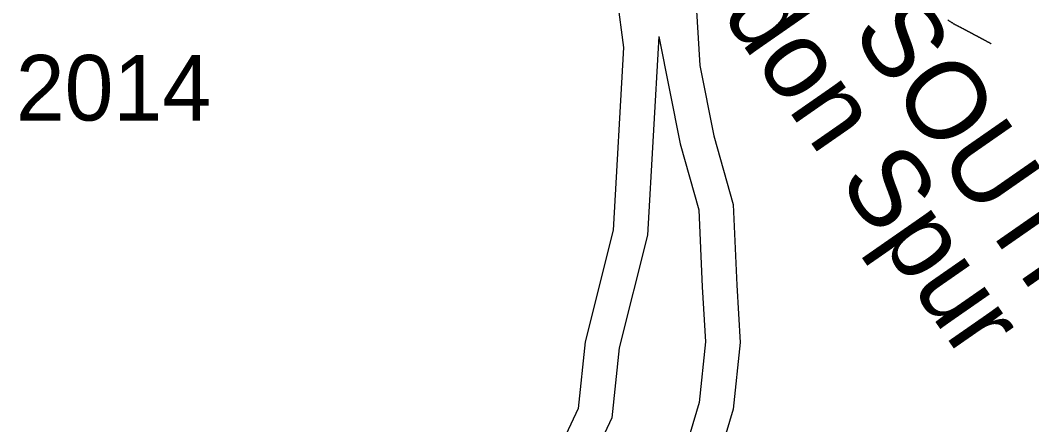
# Model space of a CAD drawing. Extents: x 1364363 to 1407445, y 538563 to 573342.
# Drawn here: x 1382327 to 1384253, y 545755 to 546525 of the extents above; entities that cross this region are included whole.
import ezdxf

# ---------------------------------------------------------------- set-up
doc = ezdxf.new("R2010")
doc.units = 0
for name, color, linetype in [('Exist Hydrographic Buffer Line', 7, 'Continuous'), ('Exist Hydrographic Creek Double Shore', 7, 'Continuous'), ('Exist Railroad Mainline Label', 7, 'Continuous'), ('Exist Railroad Switch Yard', 7, 'Continuous'), ('Exist Road Secondary Type 51 Number Label', 7, 'Continuous')]:
    doc.layers.add(name, color=color, linetype=linetype)

msp = doc.modelspace()

# ---------------------------------------------------------------- linework, layer by layer
at = {"layer": 'Exist Hydrographic Buffer Line'}
for points in [[(1383543.2, 546494.5), (1383584.1, 546289.9), (1383619.5, 546164.2), (1383625.8, 546017.3), (1383632.3, 545913), (1383620.1, 545797.4), (1383585.8, 545681.9), (1383545, 545576.8), (1383480, 545511.8), (1383373.7, 545446.8), (1383247, 545409.8)], [(1383543.2, 546494.5), (1383521.3, 546115.8), (1383467.5, 545901.4), (1383453.4, 545767.9), (1383402.8, 545659.4), (1383356.2, 545541), (1383247, 545409.8)]]:
    msp.add_lwpolyline(points, dxfattribs=at)
at = {"layer": 'Exist Hydrographic Creek Double Shore'}
for points in [[(1383131.6, 547103.4), (1383225.4, 547052.8), (1383315.7, 546989.2), (1383409.4, 546865.4), (1383439.5, 546748.3), (1383476.2, 546473.8), (1383456.2, 546125.8), (1383402.7, 545912.9), (1383389.3, 545785.7), (1383342.5, 545685.3)], [(1383611.1, 546606.4), (1383621.2, 546439.1), (1383647.9, 546305.2), (1383684.7, 546174.7), (1383691.4, 546020.8), (1383698.1, 545911.6), (1383684.7, 545784.5), (1383648, 545660.7)], [(1383611.1, 546606.4), (1383621.2, 546439.1), (1383647.9, 546305.2), (1383684.7, 546174.7), (1383691.4, 546020.8), (1383698.1, 545911.6), (1383684.7, 545784.5), (1383648, 545660.7)]]:
    msp.add_lwpolyline(points, dxfattribs=at)
at = {"layer": 'Exist Railroad Switch Yard'}
for points in [[(1384093.4, 546525.9), (1384094.1, 546525.4), (1384095, 546524.9), (1384095.7, 546524.4), (1384096.5, 546523.9), (1384097.4, 546523.4), (1384098.1, 546522.9), (1384098.9, 546522.4), (1384099.7, 546521.9), (1384100.5, 546521.4), (1384101.4, 546520.9), (1384102.1, 546520.4), (1384102.9, 546519.9), (1384103.7, 546519.4), (1384104.5, 546518.9), (1384105.4, 546518.4), (1384106.2, 546517.9)], [(1384106.2, 546517.9), (1384106.9, 546517.6), (1384107.6, 546517.2), (1384108.2, 546516.8), (1384109, 546516.4), (1384109.8, 546516), (1384110.4, 546515.7), (1384111.1, 546515.3), (1384111.9, 546515), (1384112.5, 546514.6), (1384113.3, 546514.2), (1384114, 546513.9), (1384114.6, 546513.5), (1384115.4, 546513.1), (1384116.1, 546512.8), (1384116.7, 546512.4), (1384117.5, 546512), (1384118.3, 546511.6), (1384118.9, 546511.3), (1384119.6, 546510.9), (1384120.3, 546510.5), (1384121, 546510.1), (1384121.8, 546509.7), (1384122.5, 546509.4), (1384123.1, 546509), (1384123.9, 546508.6), (1384124.6, 546508.2), (1384125.2, 546507.9), (1384126, 546507.5), (1384126.8, 546507.1), (1384127.4, 546506.8), (1384128.1, 546506.4), (1384128.8, 546506), (1384129.4, 546505.7), (1384130.3, 546505.3), (1384131, 546504.9), (1384131.6, 546504.6), (1384132.4, 546504.2), (1384133.1, 546503.8), (1384133.8, 546503.4), (1384134.5, 546503.1), (1384135.3, 546502.7), (1384135.9, 546502.3), (1384136.6, 546501.9), (1384137.3, 546501.6), (1384138, 546501.2), (1384138.8, 546500.8), (1384139.5, 546500.5), (1384140.1, 546500), (1384140.8, 546499.7), (1384141.7, 546499.2), (1384142.3, 546498.9), (1384143, 546498.5), (1384143.7, 546498.1), (1384144.4, 546497.7), (1384145.1, 546497.4), (1384145.8, 546497), (1384146.5, 546496.6), (1384147.3, 546496.3), (1384147.9, 546495.9), (1384148.6, 546495.5), (1384149.3, 546495.1), (1384150, 546494.8), (1384150.8, 546494.4), (1384151.5, 546494), (1384152.1, 546493.6), (1384152.8, 546493.2), (1384153.6, 546492.9), (1384154.3, 546492.5), (1384155, 546492.2), (1384155.8, 546491.7), (1384156.4, 546491.4), (1384157.1, 546491), (1384157.7, 546490.6), (1384158.5, 546490.2), (1384159.3, 546489.8), (1384159.9, 546489.4), (1384160.6, 546489.1), (1384161.3, 546488.7), (1384162, 546488.3), (1384162.8, 546487.9), (1384163.5, 546487.6), (1384164.1, 546487.2), (1384164.9, 546486.8), (1384165.6, 546486.5), (1384166.3, 546486.1), (1384167, 546485.6), (1384167.6, 546485.2), (1384168.4, 546484.9), (1384169.1, 546484.5), (1384169.7, 546484.1), (1384170.5, 546483.7), (1384171.3, 546483.4), (1384171.9, 546483), (1384172.6, 546482.6), (1384173.2, 546482.3), (1384174, 546481.8), (1384174.8, 546481.4), (1384175.4, 546481.1), (1384176.1, 546480.7)]]:
    msp.add_lwpolyline(points, dxfattribs=at)

# ---------------------------------------------------------------- texts
at = {"layer": 'Exist Railroad Mainline Label'}
for s, p in [('NORFOLK SOUTHERN', (1383322.4, 547345.3)), ('Abandon Spur', (1383392.7, 546924.1))]:
    msp.add_text(s, height=150, rotation=304.8185, dxfattribs=at).set_placement(p)
at = {"layer": 'Exist Road Secondary Type 51 Number Label'}
msp.add_text('2014', height=125, dxfattribs=at).set_placement((1382318.8, 546334.3))

doc.saveas('drawing.dxf')
